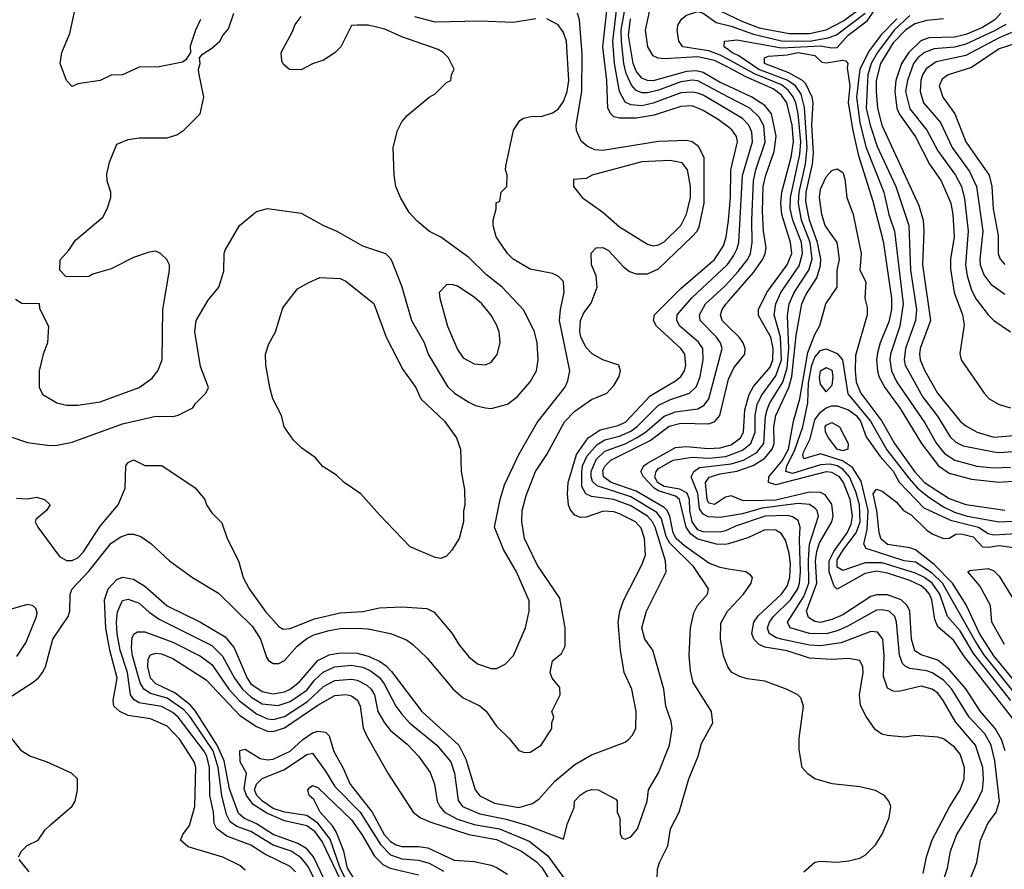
# Model space of a CAD drawing. Header units: inches. Extents: x 1793402 to 1900366, y 320852 to 470679.
# Tile 388 of 604: x 1847462 to 1850988, y 441946 to 444987. Entities that reach past the tile are written whole.
import ezdxf

# ---------------------------------------------------------------- set-up
doc = ezdxf.new("R2010")
doc.units = ezdxf.units.IN
doc.header["$MEASUREMENT"] = 0
doc.layers.add('B8444', color=7, linetype='Continuous')
doc.layers.add('B8454', color=7, linetype='Continuous')

msp = doc.modelspace()

# ---------------------------------------------------------------- linework, layer by layer
at = {"layer": 'B8444', "color": 4}
for points, elevation in [([(1850000, 444815.4), (1849950, 444841.6), (1849890, 444854.6), (1849770, 444847.1), (1849749, 444849), (1849730, 444858), (1849711.1, 444890), (1849703.5, 444950), (1849721.7, 445038.3), (1849723.4, 445090), (1849729.1, 445110.9), (1849750, 445119.5), (1849757.1, 445117.1), (1849770, 445110.4), (1849810, 445070.4), (1849830, 445068.8), (1849870, 445075.3), (1849890, 445070.3), (1849970, 445019.2), (1850000, 445004.6)], 376), ([(1850000, 444710.2), (1849890, 444767.8), (1849870, 444770.7), (1849830, 444764.4), (1849750, 444734.8), (1849710, 444725.3), (1849690, 444724.8), (1849670, 444733.3), (1849652.5, 444752.5), (1849634.3, 444794.3), (1849625.8, 444830), (1849616.8, 444910), (1849616.5, 444950), (1849634, 445050)], 388), ([(1848110, 444988), (1848091.3, 444950), (1848072.7, 444892.7), (1848074, 444870), (1848056.9, 444843.1), (1848045.4, 444834.6), (1847962, 444818), (1847890, 444817.2), (1847830, 444789.2), (1847790, 444788.7), (1847750, 444769), (1847670, 444758), (1847650, 444748), (1847629.3, 444769.3), (1847607, 444830), (1847613.2, 444870), (1847642, 444938), (1847662.7, 445037.3)], 416), ([(1850000, 444602.4), (1849963.6, 444630), (1849910, 444662), (1849870, 444678.3), (1849830, 444676.9), (1849734.3, 444645.7), (1849670, 444634), (1849610, 444634), (1849590, 444639.6), (1849578.4, 444650), (1849568.4, 444670), (1849564.1, 444770), (1849550.8, 444890), (1849565.3, 445030)], 396), ([(1850000, 444662.8), (1849910, 444716.8), (1849890, 444723.9), (1849870, 444727.6), (1849830, 444725.8), (1849730, 444688.7), (1849690, 444678.7), (1849650, 444682.3), (1849630, 444691.8), (1849609.8, 444729.8), (1849591.6, 444830), (1849586.3, 444910), (1849600.6, 445030)], 392), ([(1850000, 444844.1), (1849970, 444860.6), (1849930, 444875.9), (1849837.2, 444890), (1849822, 444910), (1849817, 444950), (1849819.5, 444970), (1849832.7, 444990), (1849850, 445003), (1849890, 445016.5), (1849910, 445010.3), (1849956.7, 444976.7), (1850000, 444966.3)], 372), ([(1847408.7, 442550), (1847510, 442616), (1847529.3, 442630.7), (1847544, 442650), (1847554, 442670), (1847580.9, 442770), (1847636, 442850), (1847642, 442870), (1847642.9, 442930), (1847649.4, 442950), (1847710, 443012.4), (1847790, 443113), (1847823.8, 443136.2), (1847850, 443145.5), (1847870, 443144.9), (1847896.4, 443136.4), (1847932.2, 443112.2), (1847998.8, 443050), (1848081, 442990), (1848174.4, 442934.4), (1848295.3, 442815.3), (1848324.2, 442770), (1848345.4, 442705.4), (1848353.4, 442693.4), (1848370, 442682.4), (1848390, 442682.4), (1848410, 442692.7), (1848455.9, 442744.1), (1848490, 442771.8), (1848514.8, 442785.2), (1848570, 442800.9), (1848610, 442807.9), (1848670, 442809), (1848710, 442806), (1848790.3, 442790.3), (1848847, 442767), (1848870.3, 442750.3), (1848921.7, 442701.7), (1849014, 442590), (1849050, 442559.1), (1849110, 442530.7), (1849132.2, 442512.2), (1849170, 442458), (1849214.4, 442414.4), (1849250, 442371), (1849270, 442364), (1849290, 442364.9), (1849329, 442390), (1849368, 442450), (1849368, 442470), (1849375.3, 442490), (1849368, 442510), (1849398, 442570), (1849396.4, 442596.4), (1849368.7, 442630), (1849362, 442650), (1849370, 442692), (1849402, 442718), (1849415.1, 442744.9), (1849415.1, 442810), (1849395.9, 442915.9), (1849315.2, 443035.2), (1849269.7, 443129.7), (1849260.5, 443190), (1849261.6, 443230), (1849276.1, 443283.9), (1849309.6, 443370), (1849350, 443430.8), (1849412.5, 443547.5), (1849450, 443586), (1849510, 443628), (1849564, 443650), (1849590, 443678), (1849609, 443710), (1849614, 443730), (1849608, 443750), (1849550, 443769.2), (1849511.5, 443791.5), (1849490, 443813.2), (1849471.8, 443850), (1849467.9, 443872.1), (1849469.7, 443910.3), (1849482.8, 443937.2), (1849508.1, 443971.9), (1849529.5, 444030), (1849526, 444070), (1849509.2, 444110), (1849508.9, 444151.1), (1849526, 444170), (1849550, 444171), (1849570, 444161), (1849623.4, 444103.4), (1849646, 444086), (1849670, 444077.3), (1849710, 444077.1), (1849750, 444094.9), (1849870, 444210.4), (1849887.8, 444230), (1849894.9, 444245.1), (1849913.7, 444330), (1849913.2, 444493.2), (1849892.9, 444532.9), (1849870, 444549.6), (1849850, 444554.7), (1849750, 444551.1), (1849550, 444518.7), (1849521.1, 444521.1), (1849494, 444534), (1849472.8, 444552.8), (1849455.6, 444590), (1849455.1, 444610), (1849474.8, 444730), (1849476.3, 444863.7), (1849467.1, 444987.1), (1849459.6, 445010)], 404), ([(1847430, 443493.4), (1847490, 443473.4), (1847570, 443462.8), (1847596.5, 443463.5), (1847650, 443474.8), (1847830, 443540.5), (1847950, 443567.3), (1848010, 443566.8), (1848030, 443571), (1848082, 443598), (1848090, 443612), (1848128, 443650), (1848138, 443670), (1848110, 443746), (1848089.2, 443870), (1848094, 443910), (1848136.5, 443983.5), (1848175.3, 444030), (1848193.6, 444086.4), (1848194, 444150), (1848198, 444162), (1848249.3, 444250.7), (1848310, 444301), (1848350, 444311.3), (1848470, 444294.8), (1848550, 444250.8), (1848598, 444230), (1848690, 444177.3), (1848772, 444150), (1848790, 444132), (1848796.8, 444116.8), (1848830.4, 444030.4), (1848865.5, 443910), (1848910, 443831.3), (1848924.9, 443790), (1848994.2, 443674.2), (1849018.8, 443650), (1849070, 443617.3), (1849094, 443606), (1849130, 443597.3), (1849150, 443594.8), (1849209.3, 443610.7), (1849243.2, 443636.8), (1849289.5, 443690.5), (1849313.2, 443730), (1849319, 443770), (1849315.1, 443830), (1849306, 443870), (1849267.5, 443947.5), (1849190, 444029.4), (1849134.2, 444074.1), (1849070, 444136), (1848970, 444209), (1848929.4, 444229.4), (1848885.6, 444265.6), (1848856.5, 444296.5), (1848825.2, 444350), (1848809.3, 444390), (1848802.7, 444430), (1848799, 444530), (1848815.3, 444590), (1848830, 444622), (1848850, 444644.7), (1848928, 444710), (1848950, 444722), (1848990, 444762), (1849006, 444770), (1849008, 444790), (1849018, 444810), (1848998, 444850), (1848978, 444870), (1848960.2, 444880.2), (1848830, 444925.2), (1848770, 444953.2), (1848710, 444968), (1848670, 444968), (1848650, 444966), (1848612, 444890), (1848590, 444868.7), (1848550, 444842), (1848511.1, 444828.9), (1848470, 444808), (1848428.4, 444808.4), (1848407.3, 444827.3), (1848400.4, 444840.4), (1848398, 444870), (1848438, 444942), (1848448.7, 444970), (1848470, 444998)], 412), ([(1847447.1, 443987.1), (1847470, 443972), (1847531.3, 443971.3), (1847532.7, 443952.7), (1847564.7, 443890), (1847561, 443830), (1847546, 443790), (1847531.3, 443730), (1847532, 443670), (1847545.4, 443645.4), (1847595.3, 443615.3), (1847630, 443607.3), (1847670, 443607.3), (1847750, 443619.1), (1847889.5, 443670.5), (1847935.9, 443704.1), (1847957.2, 443730), (1847972.3, 443770), (1847974.5, 443950), (1847999, 444090), (1847998, 444110), (1847988.4, 444128.4), (1847966, 444150), (1847950, 444158), (1847925.4, 444154.6), (1847870, 444135.3), (1847790, 444095.3), (1847723.6, 444076.4), (1847710, 444068), (1847690, 444066), (1847627.3, 444067.3), (1847606, 444090), (1847607.3, 444127.3), (1847638, 444162), (1847662, 444198), (1847759.3, 444280.7), (1847775.3, 444310), (1847788.7, 444350), (1847788.7, 444370), (1847775.3, 444410), (1847774.6, 444434.6), (1847783.2, 444476.8), (1847810, 444542), (1847850, 444558), (1847890, 444564.7), (1847990, 444564.7), (1848024.7, 444575.3), (1848050, 444591.3), (1848108.7, 444650), (1848122, 444710), (1848103.1, 444796.9), (1848102, 444810), (1848108, 444830), (1848106, 444850), (1848116.4, 444863.6), (1848150, 444884.7), (1848179, 444910), (1848189.1, 444930.9), (1848210, 444954), (1848228.7, 445010)], 416), ([(1847450, 443274), (1847490, 443272), (1847522, 443278), (1847551.3, 443270), (1847571.3, 443250), (1847558, 443230), (1847521, 443199), (1847518, 443190), (1847526.8, 443170), (1847605.1, 443065.1), (1847630, 443050.6), (1847650, 443050.6), (1847670, 443060.5), (1847690, 443082), (1847750, 443174), (1847815.1, 443250), (1847839.3, 443310), (1847842, 443390), (1847850, 443402), (1847870, 443411), (1847910, 443391.3), (1847970.7, 443390.7), (1848090.7, 443310.7), (1848124.7, 443270), (1848131.3, 443250), (1848150, 443222), (1848185.4, 443185.4), (1848204.7, 443130), (1848246, 443050), (1848262.8, 442990), (1848284, 442950), (1848340.7, 442870), (1848390, 442814.8), (1848405.5, 442805.5), (1848430, 442807.7), (1848517.5, 442842.5), (1848610, 442864.2), (1848691.2, 442868.8), (1848750, 442881.6), (1848830, 442884.9), (1848919.8, 442879.8), (1848946.4, 442866.4), (1849010.8, 442790), (1849034.8, 442750), (1849070, 442706), (1849101.4, 442681.4), (1849150, 442664.7), (1849170, 442664.7), (1849200.2, 442679.8), (1849230, 442711.3), (1849273.2, 442810), (1849286.6, 442870), (1849286.8, 442906.8), (1849240.7, 443010), (1849194.5, 443090), (1849162, 443170), (1849182.7, 443270), (1849198.4, 443321.6), (1849249.6, 443430.4), (1849315.3, 443544.7), (1849414.5, 443670), (1849425.4, 443694.6), (1849432, 443730), (1849395.6, 443910), (1849398.4, 443950), (1849412.3, 444010), (1849409, 444050), (1849390, 444069), (1849370, 444079), (1849290, 444094), (1849228.7, 444130), (1849208.7, 444150), (1849168.7, 444210), (1849158, 444250), (1849158, 444270), (1849168, 444310), (1849168.4, 444331.6), (1849182, 444338), (1849186, 444370), (1849206, 444390), (1849208, 444430), (1849202, 444450), (1849203.1, 444463.1), (1849230, 444592), (1849253.6, 444626.4), (1849265.6, 444634.4), (1849298, 444642), (1849330, 444641), (1849370, 444654), (1849390, 444667.3), (1849410, 444694.8), (1849422, 444730), (1849428.3, 444770), (1849420.5, 444910), (1849410, 444941.2), (1849390, 444969.3), (1849350, 444989.6)], 408), ([(1849310, 444989.6), (1849230, 444977.4), (1849110, 444982), (1848950, 444977.7), (1848877, 444997)], 408), ([(1850000, 444748.7), (1849970, 444762.5), (1849910, 444798.5), (1849884.4, 444804.4), (1849850, 444802.2), (1849730, 444768.8), (1849710, 444769.8), (1849690, 444778.3), (1849670, 444802.4), (1849658.5, 444830), (1849642.7, 444930), (1849649.9, 444990)], 384), ([(1850000, 444879), (1849985.1, 444890), (1849986, 444910), (1850000, 444911.7)], 368), ([(1848270, 441942), (1848250, 441959), (1848190, 441989.3), (1848065.6, 442025.6), (1848038, 442050), (1848046, 442070), (1848070, 442102), (1848089.5, 442170.5), (1848092.8, 442310), (1848087.3, 442330), (1848035.1, 442410), (1847990, 442457.6), (1847930, 442484.7), (1847850, 442496.3), (1847821.2, 442510), (1847799.3, 442530), (1847796.2, 442550), (1847810.9, 442630), (1847785, 442730), (1847770.9, 442809.1), (1847765.7, 442910), (1847778.3, 442950), (1847810, 442983.1), (1847830, 442991.8), (1847870, 442983.7), (1847910, 442958.7), (1847990, 442888.8), (1848110, 442830.3), (1848197.3, 442777.3), (1848230, 442738), (1848276.1, 442630), (1848290.3, 442610), (1848330, 442582), (1848370, 442573.6), (1848410, 442580.7), (1848430, 442590.2), (1848463.9, 442616.1), (1848530, 442693.1), (1848570, 442713.6), (1848610, 442720.2), (1848670, 442719.1), (1848710, 442709.1), (1848750.2, 442690.2), (1848774.3, 442674.3), (1848793.9, 442653.9), (1848902.4, 442510), (1849034, 442390), (1849059.5, 442339.5), (1849092.7, 442230), (1849110, 442208.2), (1849162, 442182), (1849250, 442167.2), (1849298.9, 442181.1), (1849321.7, 442198.3), (1849378.9, 442261.1), (1849450, 442321.3), (1849510, 442355.5), (1849630, 442401), (1849642, 442410), (1849655.5, 442424.5), (1849669, 442450), (1849669.3, 442510), (1849654.5, 442590), (1849626.6, 442650), (1849614, 442730), (1849605.6, 442830), (1849611.6, 442870), (1849625.1, 442910), (1849690, 443036), (1849702.9, 443070), (1849699.7, 443130), (1849687.2, 443167.2), (1849667.3, 443190), (1849610, 443218.3), (1849590, 443224.7), (1849552.3, 443227.7), (1849490, 443206), (1849470, 443205.2), (1849450, 443213.2), (1849433.6, 443233.6), (1849427.3, 443250), (1849423.5, 443290), (1849426, 443330), (1849455.8, 443430), (1849498.3, 443490), (1849541.2, 443518.8), (1849605.4, 443534.6), (1849632.7, 443547.3), (1849719.4, 443640.6), (1849810, 443694), (1849829.6, 443710), (1849842.4, 443730), (1849848, 443750), (1849843.6, 443790), (1849829.6, 443810), (1849742, 443890), (1849732, 443910), (1849735.1, 443930), (1849830, 444024.9), (1849950, 444128.7), (1849982, 444178), (1849992.1, 444210), (1850000, 444267.7)], 396), ([(1848450, 441937), (1848430, 441955.1), (1848339.5, 441999.5), (1848290, 442032.4), (1848204.1, 442064.1), (1848167.6, 442090), (1848158.9, 442110), (1848155.6, 442150), (1848143.1, 442210), (1848141.2, 442310), (1848131.6, 442350), (1848120.9, 442370), (1848030, 442489.7), (1848010, 442507.1), (1847970, 442528.5), (1847890, 442541.7), (1847871.9, 442551.9), (1847858.9, 442570), (1847848, 442650), (1847821.6, 442730), (1847811, 442789), (1847808.7, 442830), (1847812.5, 442867.5), (1847830, 442907.3), (1847850, 442912.7), (1847890, 442898.4), (1847925.7, 442865.7), (1847961.6, 442841.6), (1848150, 442747), (1848188.4, 442708.4), (1848231.3, 442630), (1848259.6, 442590), (1848290, 442562.4), (1848330, 442538), (1848387.7, 442532.3), (1848430, 442545.8), (1848490, 442586.7), (1848517.9, 442622.1), (1848549.1, 442650.9), (1848589.8, 442670.2), (1848650, 442675.8), (1848689.2, 442669.2), (1848716.7, 442656.7), (1848750, 442631.8), (1848767.4, 442610), (1848808.5, 442530), (1848830, 442500.5), (1848858, 442470), (1848956.4, 442390), (1849006.4, 442330), (1849019.5, 442290), (1849031.7, 442191.7), (1849048.2, 442170), (1849110, 442144.4), (1849204.6, 442124.6), (1849281.8, 442101.8), (1849410, 442054), (1849424, 442110), (1849447.3, 442167.3), (1849448.7, 442190), (1849469.2, 442210.8), (1849490, 442224.7), (1849510, 442231), (1849534, 442230), (1849596.9, 442196.9), (1849602, 442190), (1849602, 442150), (1849611.6, 442128.4), (1849612.7, 442072.7), (1849618, 442058), (1849630, 442054), (1849650, 442062), (1849674, 442090), (1849709.2, 442190), (1849714, 442230), (1849749.4, 442290.6), (1849789.4, 442390), (1849798.4, 442450), (1849794.9, 442474.9), (1849776, 442530), (1849769.3, 442590), (1849729.5, 442729.5), (1849701.2, 442770), (1849689.4, 442810), (1849706.6, 442870), (1849777, 443010), (1849775.1, 443050), (1849737.1, 443170), (1849728.5, 443190), (1849709.7, 443210), (1849650, 443246.8), (1849590, 443268.9), (1849510, 443279.8), (1849489.8, 443289.8), (1849475.5, 443315.5), (1849474.8, 443370), (1849477.7, 443390), (1849493.8, 443426.2), (1849530, 443466.9), (1849557.3, 443482.7), (1849610, 443496.5), (1849650, 443514.2), (1849672.4, 443530), (1849750, 443607.4), (1849792.9, 443627.1), (1849861.2, 443650), (1849886, 443674), (1849898.3, 443710), (1849909.7, 443770), (1849907.8, 443810), (1849892.9, 443832.9), (1849826, 443890), (1849815.6, 443910), (1849816.9, 443930), (1849869, 443991), (1849995.8, 444110), (1850000, 444115.7)], 392), ([(1849745.2, 441910), (1849746.3, 441946.3), (1849753.2, 441970), (1849782.7, 442030), (1849792.3, 442090), (1849823.7, 442150), (1849858, 442270), (1849892, 442350), (1849903.6, 442396.4), (1849944, 442470), (1849939, 442510), (1849874.2, 442614.2), (1849864.1, 442655.9), (1849859.3, 442710), (1849864, 442810), (1849875.9, 442864.1), (1849889.6, 442890.4), (1849925.2, 442930), (1849929.2, 442950), (1849875.1, 443030), (1849790, 443113.7), (1849777.5, 443137.5), (1849760.5, 443200.5), (1849743.4, 443223.4), (1849650, 443279.5), (1849530, 443318.2), (1849513.8, 443333.8), (1849508.1, 443350), (1849508.2, 443370), (1849526.9, 443413.2), (1849557.7, 443442.3), (1849630, 443468.4), (1849671.2, 443490), (1849702.6, 443510), (1849770, 443567.9), (1849810, 443583.6), (1849890, 443593.7), (1849913.3, 443606.7), (1849929.7, 443630), (1849977.6, 443810), (1849971.8, 443830), (1849957.6, 443850), (1849898.4, 443910), (1849896.9, 443930), (1849918, 443970), (1849987.2, 444032.8), (1850000, 444047)], 388), ([(1850000, 443887.7), (1849977.6, 443910), (1849971.6, 443930), (1849977.6, 443950), (1849990.9, 443969.1), (1850000, 443979.4)], 384), ([(1850000, 443020.4), (1849970, 443025.4), (1849930, 443041.1), (1849843.1, 443103.1), (1849813.3, 443130), (1849802.4, 443150), (1849789.8, 443210), (1849780.7, 443230), (1849770, 443241.2), (1849670, 443298.8), (1849579.6, 443330), (1849552.8, 443350), (1849550, 443373.4), (1849558.3, 443390), (1849578.7, 443410), (1849719.3, 443480.7), (1849788.4, 443531.6), (1849830, 443542.4), (1849930, 443540.3), (1849951.9, 443548.1), (1849969.6, 443570), (1849999.8, 443700.2), (1850000, 443700.6)], 384), ([(1850000, 443111), (1849990, 443107.9), (1849957.2, 443110), (1849890, 443128), (1849865.9, 443145.9), (1849848.6, 443170), (1849824.8, 443270), (1849810, 443281), (1849750, 443300.2), (1849733.5, 443310), (1849695.3, 443350), (1849686.6, 443370), (1849697.4, 443390), (1849710, 443399.6), (1849810, 443455.2), (1849850, 443458.6), (1849927.9, 443452.1), (1849970, 443454), (1850000, 443462.6)], 376), ([(1850000, 443162.1), (1849990, 443157.4), (1849970, 443152.8), (1849910, 443153.3), (1849890, 443161.4), (1849870, 443189.6), (1849861.7, 443230), (1849861.1, 443270), (1849852.4, 443292.4), (1849826.5, 443306.5), (1849770, 443316), (1849746.5, 443330), (1849736.8, 443350), (1849741, 443370), (1849750, 443380.3), (1849802.7, 443410), (1849870, 443420.7), (1849930, 443417.7), (1849990, 443423), (1850000, 443426.8)], 372), ([(1850000, 443210), (1849970, 443205.3), (1849927.9, 443207.9), (1849910, 443216.9), (1849896.6, 443236.6), (1849890.5, 443290.5), (1849866.3, 443350), (1849876.3, 443370), (1849896.5, 443383.5), (1850000, 443395.4)], 368), ([(1850000, 443280.3), (1849990, 443278.3), (1849950, 443251.5), (1849930, 443256.2), (1849923.8, 443270), (1849917.7, 443330), (1849930.8, 443349.2), (1849970, 443361.4), (1850000, 443366.1)], 364), ([(1847452.2, 442707.8), (1847483.8, 442756.2), (1847522.7, 442850), (1847524, 442864), (1847519.3, 442879.3), (1847510, 442888.7), (1847490, 442893.2), (1847394.2, 442865.8)], 408), ([(1850000, 442667.3), (1849998, 442670), (1849982.9, 442710), (1849971.5, 442770), (1849972.9, 442827.1), (1849996.9, 442870), (1850000, 442873.3)], 384), ([(1848573.3, 441793.3), (1848495, 441955), (1848470, 441986.9), (1848434, 442010), (1848370, 442031.8), (1848290, 442080.8), (1848239.2, 442099.2), (1848215.3, 442115.3), (1848202.3, 442142.3), (1848185.8, 442210), (1848173.2, 442310), (1848155, 442370), (1848071.9, 442491.9), (1848050, 442516.2), (1847990, 442558.6), (1847930, 442575.3), (1847906.6, 442590), (1847893.1, 442613.1), (1847865.8, 442710), (1847861.8, 442738.2), (1847864.4, 442775.6), (1847871.5, 442788.5), (1847884.2, 442795.8), (1847910, 442795.8), (1848010, 442758.9), (1848110, 442708.7), (1848150, 442678.4), (1848211.4, 442590), (1848248.8, 442548.8), (1848310, 442502), (1848350, 442484.4), (1848370, 442482.4), (1848410, 442492.4), (1848493.2, 442546.8), (1848550, 442600.2), (1848590, 442621.5), (1848650, 442626.3), (1848670, 442623.1), (1848704.8, 442604.8), (1848720.4, 442590), (1848732, 442570), (1848744.9, 442510), (1848768, 442470), (1848790, 442443), (1848850, 442393.4), (1848890.7, 442350), (1848932.3, 442292.3), (1848947.7, 442250), (1848957.1, 442190), (1848966, 442170), (1848983.8, 442150), (1849030, 442124.7), (1849090, 442106.4), (1849180.7, 442090), (1849286.1, 442046.1), (1849353.8, 441993.8), (1849428.5, 441890)], 388), ([(1848590.5, 441830.5), (1848513.7, 441990), (1848490, 442018.7), (1848457.6, 442037.6), (1848370, 442070.7), (1848310, 442108), (1848267.4, 442127.4), (1848245, 442145), (1848213.2, 442233.2), (1848194.1, 442334.1), (1848169.2, 442390), (1848092.1, 442512.1), (1848073.1, 442533.1), (1848017.2, 442577.2), (1847949.9, 442609.9), (1847930, 442629.7), (1847921, 442670), (1847922.6, 442697.4), (1847930, 442713.4), (1847950, 442719.5), (1847970, 442717.4), (1848010, 442700.3), (1848130, 442624.2), (1848250, 442496.5), (1848310, 442456.5), (1848350, 442439.6), (1848370, 442438.5), (1848410, 442452.3), (1848530, 442533.6), (1848590, 442567.2), (1848630, 442571.8), (1848650, 442566.7), (1848671.3, 442551.3), (1848681.1, 442530), (1848691.8, 442451.8), (1848704.4, 442424.4), (1848780.7, 442290), (1848870.7, 442150), (1848897.3, 442130), (1848934.3, 442114.3), (1849070, 442070.2), (1849170, 442052.3), (1849259.3, 442010), (1849312.4, 441972.4), (1849331.7, 441951.7), (1849407.2, 441830)], 384), ([(1848622.2, 441882.2), (1848545, 442045), (1848519.6, 442079.6), (1848490, 442100.7), (1848410, 442119.4), (1848346.8, 442146.8), (1848298.1, 442178.1), (1848274.3, 442210), (1848265.9, 442234.1), (1848274, 442290), (1848251.5, 442330), (1848250, 442370.8), (1848270, 442375.8), (1848322.7, 442342.7), (1848350, 442337.7), (1848370, 442340.2), (1848430, 442369), (1848475.8, 442410), (1848510, 442433.8), (1848530, 442440.2), (1848556.7, 442436.7), (1848570, 442422.8), (1848587.4, 442367.4), (1848619.6, 442310), (1848645.2, 442250), (1848724.2, 442150), (1848767.5, 442070), (1848790, 442045.5), (1848810, 442032.6), (1848830, 442026.7), (1848890, 442027.7), (1848923, 442023), (1849018.2, 441978.2), (1849090, 441972.9), (1849150, 441960.2), (1849170, 441951.6), (1849208.4, 441928.4)], 376), ([(1847458, 441990), (1847468, 442010), (1847489.1, 442030.9), (1847528, 442050), (1847553.6, 442086.4), (1847573.6, 442106.4), (1847650, 442171.3), (1847661.2, 442190), (1847668.9, 442228.9), (1847668.9, 442268.9), (1847648, 442290), (1847558, 442330), (1847498, 442350), (1847470, 442369), (1847416.5, 442436.5)], 404), ([(1848630, 441910.8), (1848609.9, 441950), (1848573.5, 442053.5), (1848530, 442110.8), (1848490, 442138.7), (1848410, 442149.9), (1848370, 442163.7), (1848331.3, 442190), (1848311.6, 442210), (1848302.6, 442230), (1848309.7, 442250), (1848330, 442270.4), (1848410, 442302.4), (1848490, 442356.3), (1848510, 442361), (1848557.3, 442297.3), (1848590, 442242.4), (1848680.8, 442150), (1848754.4, 442034.4), (1848790, 441997.3), (1848830, 441982.8), (1848890, 441977.7), (1848928.1, 441968.1), (1848979.1, 441939.1)], 372), ([(1848670, 441895.1), (1848635.9, 441950), (1848622.3, 442010), (1848596.8, 442076.8), (1848581.7, 442101.7), (1848538.5, 442150), (1848514.9, 442194.9), (1848499, 442210), (1848494, 442230), (1848501.5, 442238.5), (1848510, 442246), (1848530, 442238), (1848650, 442123.1), (1848687.6, 442070), (1848733, 441993), (1848762.2, 441962.2), (1848789.1, 441949.1), (1848890, 441926)], 368), ([(1847496.4, 441936.4), (1847460.4, 441980.4)], 404)]:
    msp.add_lwpolyline(points, dxfattribs=dict(at, elevation=elevation))
for points, elevation in [([(1849790, 444483.6), (1849690, 444478.4), (1849512, 444430), (1849490, 444419), (1849444.7, 444415.3), (1849444.7, 444390), (1849476, 444350), (1849550, 444298), (1849610, 444245.5), (1849710, 444183), (1849730, 444178), (1849750, 444181.6), (1849770, 444192.4), (1849829.6, 444250), (1849850, 444291), (1849864, 444350), (1849864, 444390), (1849853.6, 444450), (1849834.3, 444474.3)], 408), ([(1848970, 443058), (1848950, 443062), (1848860.1, 443100.1), (1848750, 443214), (1848684, 443290), (1848624, 443330), (1848596.6, 443356.6), (1848547.2, 443387.2), (1848520.2, 443420.2), (1848472.7, 443452.7), (1848442, 443482), (1848409.3, 443529.3), (1848399, 443570), (1848369, 443630), (1848357.2, 443670), (1848344, 443750), (1848342, 443790), (1848353.6, 443826.4), (1848378, 443870), (1848404.7, 443955.3), (1848456.4, 444023.6), (1848494.6, 444045.4), (1848536.4, 444063.6), (1848610, 444061), (1848630, 444051), (1848730, 443971.3), (1848774, 443850), (1848834.6, 443734.6), (1848880.7, 443670), (1848898.8, 443630), (1848982.8, 443550), (1849026.8, 443490), (1849040.7, 443450), (1849042.8, 443370), (1849054.4, 443305.6), (1849056, 443250), (1849051.1, 443228.9), (1849051, 443190), (1849036, 443130), (1849010, 443088), (1848990, 443066)], 408), ([(1849010, 444039), (1848990, 444038), (1848964.7, 444010), (1848966, 443990), (1848994, 443890), (1849030, 443806), (1849050, 443776), (1849090, 443754.8), (1849130, 443751), (1849150, 443761), (1849171.9, 443788.1), (1849182.7, 443830), (1849179.3, 443870), (1849170, 443895.3), (1849149.2, 443930), (1849117.2, 443970), (1849090, 443993.2), (1849030, 444033.2)], 416)]:
    msp.add_lwpolyline(points, close=True, dxfattribs=dict(at, elevation=elevation))
at = {"layer": 'B8454', "color": 4}
for points, elevation in [([(1850000, 444911.7), (1850030, 444915.2), (1850190, 444886.4), (1850330, 444893.2), (1850370, 444886.3), (1850390, 444887.7), (1850428.6, 444931.4), (1850497.2, 444982.8), (1850530, 445031)], 368), ([(1850000, 445004.6), (1850050, 444980.2), (1850110, 444958.3), (1850217.3, 444937.3), (1850290, 444937.1), (1850350, 444951), (1850410, 444981.4), (1850470, 445026)], 376), ([(1850000, 444966.3), (1850010, 444963.9), (1850090, 444935.7), (1850190, 444910.9), (1850290, 444910.1), (1850357.5, 444922.5), (1850386.9, 444933.2), (1850490, 445010.2)], 372), ([(1850603.2, 444990), (1850546.6, 444933.4), (1850503.8, 444876.2), (1850470.2, 444810), (1850458.2, 444710), (1850470, 444618.8), (1850491.6, 444531.6), (1850556.9, 444370), (1850574, 444290), (1850594.3, 444230), (1850626, 443970), (1850613.6, 443890), (1850580.2, 443790), (1850577.7, 443770), (1850583.6, 443730), (1850603.1, 443690), (1850703.7, 443543.7), (1850744.6, 443470), (1850773.9, 443433.9), (1850811, 443410), (1850890, 443388.9), (1850950, 443382.3), (1851010, 443384.9)], 368), ([(1850650, 445001.8), (1850593, 444950), (1850533.5, 444870), (1850511, 444830), (1850498.9, 444790), (1850493.6, 444670), (1850507.2, 444610), (1850532.7, 444532.7), (1850599, 444390), (1850646, 444250), (1850652.4, 444090), (1850674, 443950), (1850670.3, 443910), (1850633.8, 443810), (1850629, 443770), (1850633.1, 443750), (1850695.8, 443635.8), (1850748.3, 443568.3), (1850794, 443494), (1850814.3, 443474.3), (1850841.1, 443461.1), (1850950, 443439.6), (1850970, 443437.4), (1851129.8, 443450.2)], 372), ([(1850770.2, 444989.8), (1850710, 444983.9), (1850667.2, 444972.8), (1850633.6, 444950), (1850590, 444904.8), (1850544.6, 444830), (1850529.3, 444770), (1850528.6, 444728.6), (1850533.5, 444670), (1850549.2, 444610), (1850682.2, 444322.2), (1850697.4, 444270), (1850700.3, 444230), (1850694.7, 444110), (1850724, 443910), (1850687.2, 443810), (1850684.2, 443790), (1850687.2, 443770), (1850703.7, 443730), (1850748.7, 443650), (1850830.3, 443550.3), (1850850, 443532.7), (1850890.8, 443510), (1850950, 443492.9), (1851050, 443500.9)], 376), ([(1850976.1, 445010), (1850953.8, 444986.2), (1850910, 444959.4), (1850850, 444934.2), (1850810, 444924), (1850717.6, 444922.4), (1850688.8, 444911.2), (1850645.8, 444870), (1850620.2, 444830), (1850599.3, 444770), (1850595.4, 444730), (1850603.2, 444670), (1850611.4, 444650), (1850670, 444568.2), (1850719.6, 444470), (1850762, 444410), (1850796, 444330), (1850803.6, 444290), (1850808.9, 444210), (1850795.6, 444130), (1850795.8, 444095.8), (1850808.7, 444010), (1850838.7, 443930), (1850844.7, 443895.3), (1850828.3, 443791.7), (1850834, 443770), (1850915.5, 443650), (1850933.4, 443630), (1850969, 443609), (1851010, 443598)], 384), ([(1850993.7, 444970), (1850952.9, 444947.2), (1850850, 444899.8), (1850810, 444888.8), (1850737, 444883), (1850702.4, 444870), (1850678, 444850), (1850663.2, 444830), (1850640.8, 444770), (1850633.8, 444730), (1850650, 444668.2), (1850711.1, 444591.1), (1850750, 444518), (1850813.4, 444430), (1850834.6, 444390), (1850845.7, 444345.7), (1850859, 444230), (1850848.9, 444110), (1850854.6, 444070), (1850870, 444018.8), (1850886.7, 443986.7), (1850930, 443930.7), (1850950, 443910.8), (1851010.7, 443870)], 388), ([(1851031.7, 444948.3), (1850970, 444922), (1850850, 444858.7), (1850744, 444836), (1850708.4, 444811.6), (1850694.9, 444790), (1850688.9, 444770), (1850687.2, 444730), (1850698.4, 444690), (1850759.2, 444619.2), (1850800.9, 444530), (1850863.7, 444443.7), (1850888.9, 444390), (1850911.5, 444230), (1850900.9, 444130), (1850901.7, 444110), (1850914.1, 444074.1), (1850940.2, 444040.2), (1850990, 444004.9)], 392), ([(1851066.1, 444913.9), (1850970, 444883.1), (1850870, 444815.4), (1850786.8, 444790), (1850765.2, 444774.8), (1850754.9, 444750), (1850768.2, 444710), (1850810.2, 444650.2), (1850850.3, 444550), (1850933.4, 444430), (1850943.1, 444390), (1850947.7, 444310), (1850965.5, 444214.5), (1850966, 444150), (1850973.4, 444130), (1850990, 444110.7)], 396), ([(1850000, 443395.4), (1850010, 443396.6), (1850053.6, 443410), (1850101.9, 443438.1), (1850126.6, 443470), (1850132.3, 443567.7), (1850138.4, 443590), (1850147.1, 443612.9), (1850194.6, 443690), (1850210, 443740.7), (1850215.8, 443810), (1850211.9, 443928.1), (1850218, 443970), (1850235.3, 444010), (1850287.7, 444090), (1850299.4, 444130), (1850292.5, 444190), (1850261.7, 444270), (1850251.2, 444330), (1850253.6, 444370), (1850275.5, 444470), (1850282.5, 444530), (1850272.3, 444672.3), (1850260.8, 444720.8), (1850239.8, 444750), (1850210.4, 444770.4), (1850108.4, 444808.4), (1850037.8, 444857.8), (1850012.3, 444870), (1850000, 444879)], 368), ([(1850000, 443366.1), (1850030, 443370.9), (1850088.7, 443391.3), (1850130, 443417.2), (1850157.1, 443450), (1850163.7, 443470), (1850163.2, 443530), (1850169.8, 443570), (1850215.9, 443670), (1850227.5, 443710), (1850243, 443857), (1850263.1, 443970), (1850277.7, 444002.3), (1850316.5, 444063.5), (1850330, 444106.8), (1850330.6, 444130), (1850318.4, 444190), (1850289.9, 444270), (1850276.7, 444336.7), (1850277.9, 444370), (1850300.5, 444470), (1850304.6, 444510), (1850299, 444610), (1850303.5, 444690), (1850300.4, 444710), (1850277.3, 444757.3), (1850265.1, 444770), (1850216.4, 444796.4), (1850129.5, 444830.5), (1850129.2, 444850), (1850144, 444856), (1850210, 444861.6), (1850249.9, 444870.1), (1850310, 444859.1), (1850335.1, 444835.1), (1850350, 444832.9), (1850410, 444842.4), (1850419.9, 444839.9), (1850427.7, 444830), (1850424.9, 444815.1), (1850434.6, 444750), (1850429.1, 444690), (1850445.5, 444590), (1850464.2, 444504.2), (1850517.6, 444337.6), (1850553.7, 444193.7), (1850584.5, 443990), (1850584.2, 443950), (1850574.4, 443905.6), (1850543.6, 443830), (1850534.4, 443794.4), (1850530.2, 443770), (1850533.8, 443730), (1850539, 443710), (1850559.6, 443670), (1850615.4, 443595.4), (1850691.5, 443470), (1850752, 443390), (1850790, 443364), (1850870, 443342), (1850970, 443331.5), (1851050, 443336.9)], 364), ([(1850000, 443426.8), (1850050, 443446.2), (1850080.4, 443470), (1850095.5, 443510), (1850095.5, 443570), (1850103.5, 443610), (1850118.7, 443641.3), (1850170, 443712), (1850189.9, 443770), (1850186, 443850), (1850164.4, 443930), (1850169.7, 443970), (1850187.3, 444010), (1850253.9, 444106.1), (1850265.3, 444150), (1850261.1, 444190), (1850230.6, 444270), (1850221.5, 444310), (1850221.8, 444350), (1850255.4, 444504.6), (1850259.2, 444550), (1850249.2, 444650), (1850241, 444690), (1850231.5, 444711.5), (1850214.3, 444734.3), (1850190, 444754), (1850093.1, 444793.1), (1850000, 444844.1)], 372), ([(1850000, 443462.6), (1850010, 443465.4), (1850043.1, 443490), (1850054, 443510), (1850059.3, 443590), (1850074.6, 443645.5), (1850090, 443674), (1850150, 443743.7), (1850159.4, 443770), (1850159.8, 443810), (1850151.7, 443850), (1850107.6, 443927.6), (1850108.2, 443950), (1850137.3, 444010), (1850210.9, 444110), (1850226.6, 444150), (1850222.4, 444190), (1850190.7, 444290), (1850187.2, 444330), (1850191.6, 444370), (1850225.1, 444494.9), (1850233.2, 444550), (1850228.4, 444610), (1850209, 444690), (1850190, 444717.2), (1850160, 444740), (1850062.6, 444782.6), (1850000, 444815.4)], 376), ([(1850000, 443979.4), (1850090, 444082), (1850123.1, 444130), (1850131.1, 444150), (1850134.8, 444170), (1850125.6, 444230), (1850122.2, 444302.2), (1850124.6, 444390), (1850133.8, 444430), (1850164.4, 444515.6), (1850170.7, 444570), (1850153.8, 444650), (1850130, 444679.8), (1850084.2, 444710), (1850000, 444748.7)], 384), ([(1850000, 444047), (1850034.7, 444085.3), (1850069.7, 444130), (1850078.5, 444150), (1850084.8, 444190), (1850083.5, 444270), (1850089.8, 444410), (1850098.2, 444450), (1850131.5, 444548.5), (1850127, 444607), (1850110, 444638.7), (1850076.9, 444670), (1850000, 444710.2)], 388), ([(1850000, 444115.7), (1850018.7, 444141.3), (1850031.8, 444168.2), (1850036.8, 444190), (1850050.8, 444429.2), (1850086, 444550), (1850084.1, 444584.1), (1850072.8, 444610), (1850050, 444632.8), (1850000, 444662.8)], 392), ([(1850000, 444267.7), (1850000.3, 444270), (1850007.7, 444350), (1850008.6, 444450), (1850032.6, 444550), (1850028.5, 444568.5), (1850012.7, 444592.7), (1850000, 444602.4)], 396), ([(1851030.8, 442470), (1850843.5, 442710), (1850805.8, 442765.8), (1850750, 442814), (1850739.3, 442839.3), (1850727.9, 442910), (1850719.8, 442930), (1850706.6, 442946.6), (1850690, 442959.8), (1850650, 442979.4), (1850570, 443006.3), (1850530, 443012.4), (1850490, 443004.5), (1850390, 442948), (1850378.7, 442958.7), (1850361.2, 443010), (1850360.2, 443050), (1850377.1, 443082.9), (1850425, 443150), (1850439.2, 443180.8), (1850444.7, 443210), (1850436.5, 443270), (1850412.3, 443330), (1850398.2, 443350), (1850370, 443366.2), (1850350, 443368.2), (1850170, 443321.4), (1850143.6, 443330), (1850144.4, 443350), (1850192.3, 443407.7), (1850214.7, 443450), (1850233.3, 443550), (1850255.6, 443630), (1850284.5, 443795.5), (1850310, 443860.5), (1850327.6, 443892.4), (1850348.7, 443970), (1850389.8, 444030), (1850389.8, 444089.8), (1850397.3, 444130), (1850389.7, 444190), (1850346.9, 444250), (1850334.9, 444290), (1850325.6, 444350), (1850330, 444380.5), (1850350, 444424.4), (1850370, 444447), (1850390, 444453.4), (1850410, 444440.5), (1850417.4, 444417.4), (1850424.2, 444350), (1850447.2, 444290), (1850474.9, 444150), (1850470.4, 444090), (1850491.9, 444048.1), (1850488.9, 443990), (1850496.4, 443956.4), (1850496.9, 443930), (1850455.1, 443784.9), (1850453.5, 443730), (1850457.8, 443690), (1850473.6, 443650), (1850549.1, 443550), (1850595.2, 443470), (1850666.9, 443370), (1850702.3, 443330), (1850790, 443273.6), (1850850, 443251.4), (1850990, 443231.5)], 356), ([(1850000, 443700.6), (1850019.3, 443740.7), (1850058.4, 443790), (1850059.6, 443810), (1850053.3, 443830), (1850038, 443850), (1850000, 443887.7)], 384), ([(1851011.7, 442550), (1850877.6, 442717.6), (1850830, 442798.9), (1850784, 442850), (1850756.8, 442930), (1850730, 442969.8), (1850702, 442990), (1850670, 443005.5), (1850550, 443042.4), (1850490, 443042.5), (1850410, 443015.8), (1850390, 443027.6), (1850390, 443053.7), (1850411.6, 443090), (1850457.3, 443150), (1850471.3, 443190), (1850469.9, 443250), (1850456.4, 443296.4), (1850433.7, 443350), (1850410, 443377.8), (1850390, 443389.9), (1850364.2, 443395.8), (1850330, 443393.8), (1850230, 443362.2), (1850206, 443370), (1850209.1, 443390), (1850236.7, 443443.3), (1850266.6, 443530), (1850284.9, 443615.1), (1850286.6, 443686.6), (1850298.7, 443750), (1850310, 443779.5), (1850330, 443802.4), (1850350, 443808.4), (1850390, 443792.4), (1850409.1, 443769.1), (1850427.6, 443647.6), (1850508.5, 443550), (1850567.4, 443447.4), (1850645.5, 443345.5), (1850677.6, 443310), (1850717.9, 443277.9), (1850770, 443242.9), (1850810, 443224.3), (1850854.8, 443210), (1850970, 443189), (1851047.1, 443192.9)], 352), ([(1851093.3, 442490), (1850914.8, 442714.8), (1850883.2, 442763.2), (1850767.1, 442970), (1850730, 443006.2), (1850670, 443045.3), (1850629.2, 443050), (1850493.8, 443093.8), (1850485.2, 443110), (1850497.4, 443162.6), (1850500.2, 443230), (1850474.9, 443334.9), (1850444.5, 443384.5), (1850408.4, 443408.4), (1850330, 443432.8), (1850270, 443415.3), (1850266.7, 443426.7), (1850270, 443441), (1850293.3, 443486.7), (1850310, 443554.4), (1850330, 443582), (1850350, 443598), (1850370, 443604.9), (1850390, 443604.2), (1850430, 443590.2), (1850457.6, 443570), (1850473, 443550), (1850493.7, 443493.7), (1850543.5, 443423.5), (1850590, 443370.3), (1850611.7, 443331.7), (1850699.9, 443239.9), (1850795.5, 443195.5), (1850895.5, 443170), (1850930, 443147.6), (1850950, 443142.4), (1851090, 443151.5)], 348), ([(1850990.8, 442370), (1850977.6, 442410), (1850955.6, 442450), (1850902.3, 442510), (1850850, 442591.3), (1850790, 442661.1), (1850750, 442693.7), (1850690, 442712.8), (1850667.8, 442727.8), (1850655.6, 442770), (1850649.7, 442870), (1850640.5, 442890), (1850618.4, 442910), (1850570, 442928.5), (1850530, 442928.4), (1850510, 442921.7), (1850410, 442856.8), (1850370, 442839.8), (1850330, 442828.7), (1850310, 442832.6), (1850286.9, 442846.9), (1850279.2, 442870), (1850316.3, 442970), (1850311.7, 443050), (1850316.6, 443083.4), (1850326.2, 443113.8), (1850370.8, 443190), (1850375.1, 443210), (1850370, 443252.3), (1850346.5, 443286.5), (1850330, 443294.8), (1850290, 443295.7), (1850170, 443266.9), (1850084.1, 443264.1), (1850050, 443266), (1850010, 443282.4), (1850000, 443280.3)], 364), ([(1851114.5, 442510), (1850949.9, 442709.9), (1850898.7, 442790), (1850851.8, 442891.8), (1850802.3, 442970), (1850736.6, 443036.6), (1850670, 443089.8), (1850650, 443096.8), (1850570, 443108.8), (1850547.3, 443127.3), (1850539.8, 443150), (1850530.9, 443230), (1850518, 443290), (1850530, 443306), (1850550, 443299.5), (1850600.5, 443260.5), (1850626.4, 443230), (1850654.8, 443214.8), (1850710, 443160.2), (1850730, 443146.3), (1850770, 443130.4), (1850790, 443130.7), (1850814.9, 443145.1), (1850832.9, 443147.1), (1850876.3, 443136.3), (1850910, 443100.3), (1850930, 443098.5), (1850970, 443105.2), (1851050, 443094)], 344), ([(1850866, 441910), (1850889.3, 441970), (1850902.7, 442050), (1850929.5, 442110), (1850958.4, 442150), (1850971.1, 442188.9), (1850953.5, 442333.5), (1850941, 442390), (1850918.3, 442430), (1850862.6, 442490), (1850799.8, 442590), (1850770, 442622.6), (1850730, 442648.4), (1850710, 442656), (1850650, 442664.7), (1850632.5, 442672.5), (1850622.9, 442682.9), (1850612.3, 442712.3), (1850602, 442830), (1850595.6, 442850), (1850576, 442870), (1850550, 442874.7), (1850530, 442872.8), (1850424.8, 442815.2), (1850390, 442799.2), (1850350, 442788.7), (1850290, 442789.8), (1850220.9, 442810), (1850211.5, 442830), (1850270, 442922.6), (1850288.2, 442970), (1850286.4, 443053.6), (1850290.6, 443109.4), (1850323, 443210), (1850317.6, 443230), (1850310, 443238.4), (1850290, 443251.1), (1850250, 443255.5), (1850121.2, 443238.8), (1850050, 443217.7), (1850000, 443210)], 368), ([(1850771.8, 441910), (1850785.1, 441950), (1850795.6, 442010), (1850817.6, 442070), (1850891, 442189), (1850909.7, 442230.3), (1850913.7, 442266.3), (1850911, 442310), (1850885.1, 442390), (1850813.6, 442473.6), (1850769.6, 442550), (1850750, 442575.6), (1850729.2, 442590), (1850690, 442601.6), (1850610, 442582), (1850590, 442583.7), (1850570, 442594), (1850555.6, 442635.6), (1850557.4, 442710), (1850552.8, 442770), (1850534.2, 442794.1), (1850510, 442796.9), (1850404.1, 442755.9), (1850330, 442745.1), (1850290, 442747.6), (1850189, 442770), (1850170, 442775.4), (1850146, 442790), (1850140.5, 442810), (1850146.9, 442830), (1850161.1, 442850), (1850222.7, 442910), (1850248.8, 442950), (1850255, 442970), (1850258.6, 443010), (1850254.1, 443125.9), (1850256.9, 443170), (1850250, 443194.5), (1850230, 443207.8), (1850211.8, 443211.8), (1850131.3, 443210), (1850025.8, 443174.2), (1850000, 443162.1)], 372), ([(1850696.9, 441930), (1850709.7, 441990.3), (1850730, 442051), (1850791.1, 442168.9), (1850829.4, 442230), (1850844.5, 442270), (1850845.1, 442310), (1850830, 442357.2), (1850810, 442382.7), (1850770, 442413.2), (1850750, 442419), (1850670, 442424), (1850630, 442419), (1850570, 442424), (1850549.3, 442429.3), (1850525.6, 442445.6), (1850492.9, 442492.9), (1850472.5, 442532.5), (1850469.4, 442570), (1850482, 442650), (1850480.9, 442670), (1850470, 442692.7), (1850430, 442700.5), (1850370, 442696.9), (1850290, 442701.5), (1850210, 442727.3), (1850130, 442740.4), (1850109.6, 442750), (1850091.2, 442770), (1850083.5, 442790), (1850091.1, 442830), (1850107, 442853), (1850190, 442930.3), (1850210, 442959.3), (1850220.3, 442990), (1850222.2, 443037.8), (1850217.8, 443077.8), (1850203.9, 443123.9), (1850188.3, 443148.3), (1850170, 443159.6), (1850130, 443161.3), (1850070, 443132.6), (1850000, 443111)], 376), ([(1850000, 442873.3), (1850053.6, 442930), (1850082, 442970), (1850086, 442990), (1850079.1, 442999.1), (1850062, 443010), (1850000, 443020.4)], 384), ([(1850988.1, 442750), (1850942.7, 442830), (1850938.4, 442890), (1850900.6, 442960.6), (1850857.2, 443010), (1850864.7, 443015.3), (1850930, 443022), (1850950, 443013.7), (1850970, 442994.4), (1851030, 442896)], 336), ([(1850270, 441936), (1850310, 441971), (1850330, 441974.8), (1850390, 441970.8), (1850430, 441976), (1850470, 441986), (1850490, 441996), (1850526.8, 442033.2), (1850550, 442071.3), (1850576, 442130), (1850581.2, 442170), (1850574, 442190), (1850559, 442210), (1850527.2, 442227.2), (1850470, 442240.7), (1850372.1, 442252.1), (1850309.4, 442269.4), (1850285.6, 442285.6), (1850264, 442310), (1850252.9, 442372.9), (1850253.6, 442413.6), (1850269.3, 442530), (1850258.9, 442558.9), (1850248.7, 442570), (1850210, 442589.3), (1850130, 442619.5), (1850067.5, 442627.5), (1850037.2, 442637.2), (1850011.6, 442651.6), (1850000, 442667.3)], 384)]:
    msp.add_lwpolyline(points, dxfattribs=dict(at, elevation=elevation))
for points, elevation in [([(1850350, 443655.3), (1850330, 443682), (1850326.2, 443706.2), (1850330, 443730.4), (1850350, 443742.4), (1850370, 443732.7), (1850374.3, 443710), (1850370, 443678)], 348), ([(1850410, 443443.9), (1850389.6, 443450), (1850358.4, 443490), (1850348, 443510), (1850346.3, 443530), (1850350, 443535.5), (1850370, 443544.9), (1850397.3, 443530), (1850428.4, 443470), (1850427.3, 443450)], 344)]:
    msp.add_lwpolyline(points, close=True, dxfattribs=dict(at, elevation=elevation))

doc.saveas('drawing.dxf')
